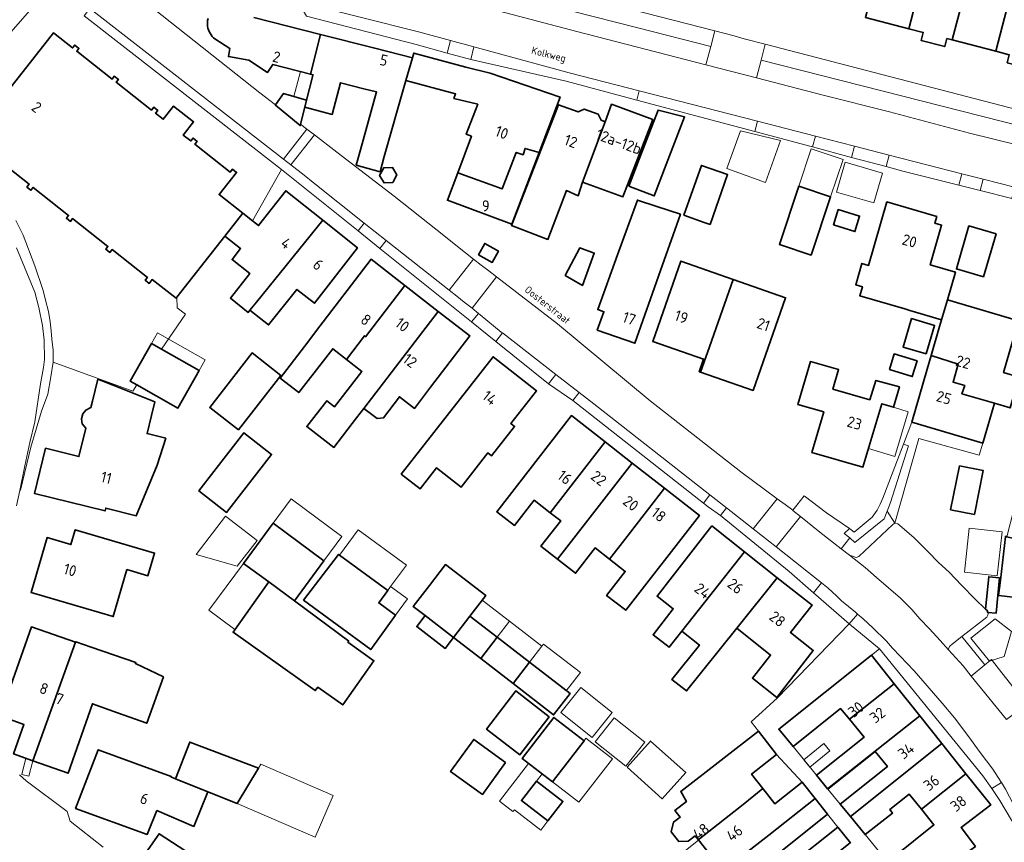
# Model space of a CAD drawing. Header units: metres. Extents: x 149984 to 156489, y 469398 to 478068.
# Tile 338 of 656: x 154195 to 154316, y 472641 to 472742. Entities that reach past the tile are written whole.
import ezdxf
from ezdxf.enums import TextEntityAlignment as Align

# ---------------------------------------------------------------- set-up
doc = ezdxf.new("R2010")
doc.units = ezdxf.units.M
doc.header["$LTSCALE"] = 0.75
for name, color, linetype, lineweight in [('B-WE-GR-GROENVOORZIENING-GV', 252, 'Continuous', 18), ('B-WE-OG-BEBOUWING-GV', 6, 'Continuous', 35), ('B-WE-OG-BEBOUWING-T18', 1, 'Continuous', 18), ('B-WE-OG-BEBOUWING_LUIFEL-GV', 6, 'Continuous', 18), ('B-WE-OG-BEBOUWING_OVERBOUWING-GV', 6, 'Continuous', 18), ('B-WE-OG-TERREIN_ERF-GV', 252, 'Continuous', 18), ('B-WE-OG-TOPOGRAFIE-T18', 7, 'Continuous', 18), ('B-WE-VH-OPENVERHARDING_BETONSTRAATSTEEN-GV', 252, 'Continuous', 18), ('B-WE-VH-OPENVERHARDING_STRAATBAKSTEEN-GV', 252, 'Continuous', 18), ('B-WE-VH-OPENVERHARDING_TEGEL-GV', 252, 'Continuous', 18)]:
    doc.layers.add(name, color=color, linetype=linetype, lineweight=lineweight)
doc.styles.add('NLCS-ISO-M500-T18', font='NLCS-ISO.ttf', dxfattribs={"height": 0.9})
doc.styles.add('NLCS-ISO-M750-T18', font='NLCS-ISO.ttf', dxfattribs={"height": 1.35})

msp = doc.modelspace()

# ---------------------------------------------------------------- linework, layer by layer
at = {"layer": 'B-WE-GR-GROENVOORZIENING-GV', "flags": 128}
msp.add_lwpolyline([(154300.908, 472680.574), (154301.287, 472681.531), (154301.7, 472682.574), (154303.901, 472689.519), (154303.277, 472689.761), (154300.77, 472683.13), (154300.426, 472682.393), (154300.07, 472681.63), (154299.45, 472680.8), (154297.24, 472678.96), (154296.646, 472679.372), (154295.986, 472678.764), (154296.694, 472678.255), (154297.299, 472677.652)], close=True, dxfattribs=at)
at = {"layer": 'B-WE-OG-BEBOUWING-GV', "flags": 128}
for points in [[(154308.27, 472757.459), (154305.686, 472758.127), (154304.595, 472753.909), (154303.413, 472749.339), (154300.663, 472750.05), (154298.613, 472742.123), (154303.947, 472740.744), (154307.179, 472753.241)], [(154318.788, 472754.094), (154317.854, 472750.481), (154314.624, 472737.984), (154316.277, 472737.556), (154316.024, 472736.578), (154318.929, 472735.827), (154319.181, 472736.805), (154319.828, 472736.638), (154321.954, 472744.557), (154322.624, 472747.054), (154319.892, 472747.788), (154320.435, 472749.814), (154322.464, 472757.38), (154319.814, 472758.065)], [(154317.854, 472750.481), (154318.788, 472754.094), (154316.208, 472754.761), (154315.274, 472751.148), (154314.09, 472746.568), (154311.338, 472747.29), (154309.26, 472739.37), (154314.624, 472737.984)], [(154307.179, 472753.241), (154303.947, 472740.744), (154305.709, 472740.288), (154305.456, 472739.31), (154308.361, 472738.559), (154308.613, 472739.537), (154309.26, 472739.37), (154311.338, 472747.29), (154308.586, 472748.012), (154309.765, 472752.572)], [(154230.743, 472735.001), (154229.976, 472731.971), (154229.762, 472731.124), (154233.154, 472730.231), (154234.17, 472734.119), (154237.035, 472733.382), (154238.587, 472732.983), (154236.615, 472725.895), (154236.091, 472724.012), (154239.018, 472723.197), (154239.542, 472725.04), (154242.197, 472734.38), (154242.99, 472737.169), (154238.371, 472738.343), (154231.718, 472740.034), (154230.458, 472735.179), (154230.768, 472735.099)], [(154256.58, 472725.281), (154256.833, 472726.043), (154258.537, 472725.534), (154261.123, 472732.359), (154252.518, 472735.283), (154249.556, 472736.01), (154243.154, 472737.746), (154242.99, 472737.169), (154242.197, 472734.38), (154248.297, 472732.744), (154248.081, 472732.185), (154251.008, 472731.465), (154249.606, 472727.782), (154250.242, 472727.543), (154248.552, 472723.057), (154254.018, 472721.087), (154255.742, 472725.559)], [(154229.762, 472731.124), (154229.976, 472731.971), (154227.168, 472732.802), (154226.192, 472731.4), (154226.16, 472731.354), (154229.217, 472728.851), (154229.259, 472729.026)], [(154266.66, 472729.323), (154266.154, 472729.507), (154265.808, 472730.25), (154264.098, 472730.873), (154263.354, 472730.527), (154260.909, 472731.417), (154255.165, 472716.577), (154259.628, 472714.889), (154261.896, 472720.885), (154263.357, 472720.232), (154263.856, 472721.898)], [(154263.856, 472721.898), (154268.845, 472720.117), (154272.511, 472729.621), (154267.441, 472731.467), (154266.66, 472729.323)], [(154269.584, 472721.413), (154272.684, 472720.224), (154274.155, 472724.061), (154276.405, 472729.926), (154273.163, 472730.766), (154271.055, 472725.25)], [(154256.833, 472726.043), (154256.58, 472725.281), (154255.742, 472725.559), (154254.018, 472721.087), (154248.552, 472723.057), (154247.281, 472719.683), (154255.214, 472716.764), (154258.537, 472725.534)], [(154276.333, 472717.847), (154278.824, 472716.973), (154279.535, 472716.723), (154281.684, 472722.848), (154278.482, 472723.971)], [(154241.09, 472722.792), (154240.531, 472723.704), (154239.462, 472723.676), (154238.951, 472722.736), (154239.51, 472721.824), (154240.579, 472721.852)], [(154223.835, 472707.183), (154231.999, 472717.228), (154227.433, 472720.862), (154224.095, 472716.576), (154223.345, 472717.164), (154222.165, 472718.091), (154219.951, 472715.271), (154221.898, 472713.754), (154220.839, 472712.394), (154223.007, 472710.703), (154220.639, 472707.673), (154222.824, 472705.921), (154223.027, 472706.175)], [(154291.965, 472712.963), (154294.343, 472720.105), (154290.434, 472721.406), (154288.056, 472714.264)], [(154273.463, 472711.081), (154275.891, 472717.96), (154273.003, 472718.914), (154270.613, 472719.703), (154268.184, 472712.991), (154265.747, 472706.257), (154266.501, 472705.991), (154265.691, 472703.753), (154270.304, 472702.13)], [(154308.675, 472707.458), (154309.672, 472710.874), (154306.574, 472711.778), (154307.97, 472716.63), (154307.139, 472716.869), (154307.38, 472717.688), (154301.249, 472719.489), (154299, 472711.698), (154298.184, 472711.933), (154297.427, 472709.31), (154298.242, 472709.075), (154297.924, 472707.971), (154303.44, 472706.345), (154304.072, 472706.158), (154307.961, 472705.011)], [(154294.694, 472716.655), (154297.319, 472715.851), (154297.898, 472717.743), (154295.273, 472718.547)], [(154231.999, 472717.228), (154223.835, 472707.183), (154223.027, 472706.175), (154225.331, 472704.378), (154228.815, 472708.736), (154230.951, 472707.037), (154236.228, 472713.863)], [(154313.122, 472710.275), (154314.663, 472715.554), (154311.323, 472716.53), (154309.781, 472711.25)], [(154251.106, 472713.005), (154252.786, 472712.066), (154253.555, 472713.441), (154251.874, 472714.38)], [(154263.875, 472709.211), (154265.324, 472713.192), (154263.536, 472713.843), (154261.75, 472710.467)], [(154231.1, 472703.517), (154230.888, 472703.24), (154229.746, 472701.746), (154226.769, 472697.853), (154229.025, 472696.086), (154232.068, 472699.971), (154233.21, 472701.464), (154233.227, 472701.451), (154234.9, 472700.141), (154237.087, 472703.047), (154237.242, 472702.927), (154242.063, 472709.224), (154237.918, 472712.438)], [(154278.38, 472698.583), (154279.475, 472701.704), (154282.377, 472709.977), (154275.951, 472712.228), (154272.497, 472702.363), (154278.751, 472700.182), (154278.22, 472698.639)], [(154279.475, 472701.704), (154278.38, 472698.583), (154284.815, 472696.341), (154288.803, 472707.727), (154282.377, 472709.977)], [(154242.063, 472709.224), (154237.242, 472702.927), (154237.087, 472703.047), (154234.9, 472700.141), (154236.797, 472698.655), (154233.419, 472694.34), (154232.488, 472695.07), (154230.009, 472691.905), (154233.344, 472689.337), (154236.13, 472692.969), (154237.026, 472694.135), (154246.164, 472706.044)], [(154307.961, 472705.011), (154307.727, 472704.209), (154306.686, 472700.644), (154309.995, 472699.583), (154309.388, 472697.373), (154310.811, 472696.942), (154310.457, 472695.926), (154314.468, 472694.758), (154316.386, 472694.193), (154317.494, 472697.985), (154315.572, 472698.539), (154317.422, 472704.876), (154308.675, 472707.458)], [(154246.164, 472706.044), (154237.026, 472694.135), (154238.663, 472692.882), (154239.434, 472692.984), (154241.404, 472695.557), (154243.254, 472694.141), (154245.23, 472696.722), (154250.056, 472703.026)], [(154306.078, 472700.813), (154307.114, 472704.324), (154304.289, 472705.158), (154303.252, 472701.647)], [(154209.168, 472697.008), (154214.193, 472694.172), (154216.796, 472698.785), (154212.166, 472701.398), (154210.951, 472702.084), (154208.347, 472697.472)], [(154221.656, 472691.505), (154226.841, 472698.19), (154223.298, 472700.939), (154218.113, 472694.253)], [(154241.591, 472686.074), (154243.922, 472684.245), (154245.954, 472686.836), (154248.968, 472684.472), (154252.258, 472688.665), (154252.706, 472688.313), (154255.533, 472691.917), (154255.084, 472692.269), (154258.232, 472696.281), (154252.889, 472700.474)], [(154294.623, 472696.49), (154295.316, 472698.895), (154291.853, 472699.891), (154290.333, 472694.611), (154293.505, 472693.701), (154292.055, 472688.707), (154298.309, 472686.932), (154300.645, 472694.698), (154302.071, 472694.269), (154302.789, 472696.767), (154299.899, 472697.571), (154299.144, 472695.189)], [(154301.573, 472698.9), (154304.373, 472698.048), (154304.955, 472699.961), (154302.155, 472700.813)], [(154304.296, 472692.455), (154313.042, 472689.873), (154314.468, 472694.758), (154310.457, 472695.926), (154310.811, 472696.942), (154309.388, 472697.373), (154309.995, 472699.583), (154306.686, 472700.644), (154306.187, 472698.934)], [(154203.721, 472695.041), (154203.52, 472694.226), (154202.88, 472693.932), (154202.505, 472693.458), (154202.354, 472692.846), (154202.46, 472692.233), (154202.894, 472691.693), (154202.038, 472688.227), (154197.951, 472689.237), (154196.581, 472683.695), (154205.25, 472681.553), (154205.333, 472681.892), (154209.078, 472680.953), (154211.634, 472687.16), (154212.707, 472690.475), (154210.407, 472691.042), (154210.953, 472693.255), (154211.366, 472694.927), (154206.244, 472696.973), (154204.381, 472697.717)], [(154259.917, 472681.329), (154266.664, 472690.017), (154262.525, 472693.249), (154253.347, 472681.453), (154255.523, 472679.76), (154257.94, 472682.867)], [(154216.752, 472684.006), (154220.16, 472681.355), (154225.708, 472688.488), (154222.3, 472691.139)], [(154266.664, 472690.017), (154259.917, 472681.329), (154261.197, 472680.333), (154258.767, 472677.21), (154260.821, 472675.613), (154269.991, 472687.42)], [(154273.958, 472684.322), (154269.991, 472687.42), (154260.821, 472675.613), (154263.025, 472673.898), (154265.447, 472677.01), (154267.21, 472675.632), (154269.077, 472678.037)], [(154310.153, 472687.093), (154309.064, 472681.701), (154311.988, 472681.11), (154313.076, 472686.502)], [(154273.958, 472684.322), (154269.077, 472678.037), (154267.21, 472675.632), (154269.131, 472674.13), (154266.838, 472671.184), (154269.191, 472669.357), (154278.226, 472680.99)], [(154207.942, 472674.347), (154210.514, 472673.592), (154211.329, 472676.373), (154201.592, 472679.228), (154201.059, 472677.41), (154198.14, 472678.266), (154196.168, 472671.539), (154206.251, 472668.582)], [(154228.493, 472670.499), (154232.129, 472675.418), (154225.892, 472680.028), (154222.256, 472675.11), (154225.346, 472672.826)], [(154279.772, 472679.722), (154274.888, 472673.448), (154273.04, 472671.074), (154275.02, 472669.532), (154272.539, 472666.344), (154274.508, 472664.811), (154276.077, 472666.795), (154278.848, 472670.301), (154283.779, 472676.539)], [(154315.819, 472678.379), (154315.19, 472673.066), (154314.967, 472671.18), (154318.918, 472670.71), (154319.319, 472674.327), (154319.591, 472677.45), (154319.595, 472677.499), (154315.989, 472678.386), (154315.825, 472678.429)], [(154229.599, 472670.586), (154237.87, 472664.532), (154240.932, 472668.735), (154238.847, 472670.254), (154239.96, 472671.782), (154234.04, 472676.122), (154233.921, 472676.213)], [(154287.795, 472673.348), (154283.779, 472676.539), (154278.848, 472670.301), (154276.077, 472666.795), (154278.238, 472665.077), (154274.855, 472660.867), (154276.628, 472659.449), (154282.814, 472667.149)], [(154245.075, 472672.388), (154243.092, 472669.817), (154244.546, 472668.695), (154248.03, 472666.007), (154250.04, 472668.613), (154252, 472671.152), (154247.061, 472674.962)], [(154282.814, 472667.149), (154286.975, 472663.842), (154284.741, 472661.032), (154287.736, 472658.645), (154292.214, 472664.41), (154289.411, 472666.637), (154292.057, 472669.962), (154287.795, 472673.348)], [(154313.376, 472669.487), (154313.55, 472669.32), (154313.628, 472669.087), (154314.649, 472668.986), (154315.078, 472673.332), (154313.768, 472673.461)], [(154225.346, 472672.826), (154220.966, 472666.647), (154231.068, 472659.487), (154231.363, 472659.904), (154234.431, 472657.729), (154238.272, 472663.149), (154235.328, 472665.236), (154235.07, 472665.419), (154235.175, 472665.56), (154228.493, 472670.499)], [(154244.546, 472668.695), (154243.514, 472667.358), (154247.007, 472664.663), (154248.038, 472666.001), (154248.03, 472666.007)], [(154248.03, 472666.007), (154248.038, 472666.001), (154251.372, 472663.429), (154253.382, 472666.035), (154250.04, 472668.613)], [(154201.634, 472665.449), (154196.205, 472667.304), (154192.312, 472656.377), (154195.296, 472655.316), (154194.014, 472651.717), (154196.362, 472650.88), (154196.371, 472650.877)], [(154251.372, 472663.429), (154255.357, 472660.354), (154257.367, 472662.96), (154253.382, 472666.035)], [(154201.634, 472665.449), (154196.371, 472650.877), (154200.701, 472649.333), (154203.695, 472657.873), (154206.797, 472656.775), (154210.368, 472655.487), (154212.415, 472661.162), (154208.973, 472662.805), (154209.027, 472662.955), (154203.541, 472664.839), (154201.648, 472665.489)], [(154302.156, 472660.318), (154299.358, 472663.824), (154287.973, 472654.747), (154289.723, 472652.624), (154295.569, 472657.289), (154296.651, 472655.967)], [(154255.357, 472660.354), (154260.334, 472656.514), (154262.345, 472659.119), (154257.367, 472662.96)], [(154292.605, 472649.102), (154293.964, 472647.44), (154305.29, 472656.389), (154302.156, 472660.318), (154296.651, 472655.967), (154298.452, 472653.767)], [(154259.79, 472656.287), (154255.701, 472659.442), (154252.1, 472654.774), (154256.189, 472651.619)], [(154260.179, 472648.293), (154264.073, 472653.339), (154260.361, 472656.203), (154256.467, 472651.157)], [(154294.011, 472647.383), (154299.818, 472652.017), (154301.312, 472650.19), (154295.505, 472645.556), (154296.766, 472644.015), (154308.011, 472652.98), (154305.29, 472656.389), (154293.964, 472647.44)], [(154278.075, 472641.19), (154278.226, 472641.31), (154283.622, 472645.503), (154286.018, 472647.456), (154284.627, 472649.21), (154287.707, 472651.654), (154285.468, 472654.523), (154275.94, 472647.101), (154276.643, 472645.891), (154275.232, 472644.773), (154275.87, 472643.969), (154275.054, 472643.325), (154274.781, 472642.148), (154275.708, 472640.945), (154276.869, 472640.997), (154277.71, 472641.65)], [(154213.911, 472648.651), (154217.882, 472647.058), (154221.468, 472645.619), (154224.079, 472649.95), (154215.641, 472653.176)], [(154254.429, 472650.653), (154250.515, 472653.488), (154247.677, 472649.568), (154251.591, 472646.734)], [(154269.349, 472650.08), (154273.673, 472646.206), (154276.559, 472649.426), (154272.235, 472653.3)], [(154310.963, 472649.28), (154308.011, 472652.98), (154296.766, 472644.015), (154298.569, 472641.811), (154301.944, 472644.456), (154301.614, 472644.877), (154303.99, 472646.774), (154305.487, 472644.915)], [(154201.639, 472645.025), (154210.428, 472641.837), (154211.627, 472644.761), (154216.153, 472642.806), (154217.882, 472647.058), (154213.911, 472648.651), (154213.331, 472648.884), (154213.355, 472648.949), (154204.417, 472652.223)], [(154310.125, 472638.913), (154312.131, 472640.362), (154310.358, 472642.664), (154314.002, 472645.471), (154310.963, 472649.28), (154305.487, 472644.915), (154307.032, 472642.996), (154302.242, 472639.154), (154305.196, 472635.354)], [(154258.227, 472648.379), (154256.378, 472645.983), (154259.616, 472643.484), (154261.465, 472645.881)], [(154281.238, 472637.434), (154286.764, 472641.728), (154292.435, 472646.229), (154290.832, 472648.237), (154287.508, 472645.6), (154286.018, 472647.456), (154283.622, 472645.503), (154278.226, 472641.31), (154278.075, 472641.19), (154281.126, 472637.345)], [(154286.764, 472641.728), (154281.238, 472637.434), (154281.126, 472637.345), (154283.963, 472633.769), (154289.44, 472638.12), (154288.173, 472639.708), (154293.97, 472644.307), (154292.435, 472646.229)], [(154208.547, 472637.124), (154213.26, 472633.916), (154216.673, 472638.802), (154211.894, 472641.916)], [(154292.405, 472634.345), (154290.937, 472636.182), (154296.738, 472640.785), (154296.765, 472640.806), (154295.236, 472642.72), (154289.44, 472638.12), (154283.963, 472633.769), (154281.867, 472632.104), (154284.72, 472628.513), (154286.814, 472630.176)]]:
    msp.add_lwpolyline(points, close=True, dxfattribs=at)
for points in [[(154217.893, 472741.981), (154217.846, 472741.754), (154217.821, 472741.523), (154217.818, 472741.291), (154217.839, 472741.06), (154217.881, 472740.832), (154217.945, 472740.609), (154218.031, 472740.394), (154218.137, 472740.187), (154218.262, 472739.992), (154218.406, 472739.81), (154218.567, 472739.643), (154218.743, 472739.492), (154220.568, 472738.319), (154220.395, 472737.334), (154222.91, 472736.891), (154225.216, 472735.392), (154225.848, 472736.365), (154230.458, 472735.179), (154231.718, 472740.034), (154223.538, 472742.113)], [(154191.577, 472725.067), (154195.922, 472721.649), (154195.65, 472721.303), (154196.146, 472720.913), (154196.417, 472721.259), (154200.77, 472717.833), (154200.499, 472717.488), (154201.002, 472717.092), (154201.273, 472717.437), (154205.603, 472714.03), (154205.332, 472713.684), (154205.835, 472713.288), (154206.106, 472713.634), (154210.452, 472710.214), (154210.18, 472709.868), (154210.683, 472709.472), (154211.054, 472709.945), (154213.969, 472707.65), (154214.081, 472707.792), (154219.951, 472715.271), (154222.165, 472718.091), (154219.256, 472720.377), (154221.397, 472723.107), (154220.902, 472723.496), (154220.632, 472723.151), (154216.286, 472726.569), (154216.557, 472726.915), (154216.054, 472727.311), (154215.783, 472726.965), (154214.855, 472727.695), (154216.128, 472729.314), (154213.663, 472731.241), (154212.396, 472729.63), (154211.453, 472730.372), (154211.724, 472730.718), (154211.221, 472731.114), (154210.95, 472730.768), (154206.62, 472734.175), (154206.891, 472734.521), (154206.387, 472734.917), (154206.116, 472734.571), (154201.779, 472737.983), (154202.05, 472738.329), (154201.531, 472738.738), (154201.259, 472738.392), (154198.925, 472740.228), (154188.748, 472727.294)]]:
    msp.add_lwpolyline(points, dxfattribs=at)
at = {"layer": 'B-WE-OG-BEBOUWING_LUIFEL-GV', "flags": 128}
for points in [[(154229.236, 472735.493), (154228.446, 472732.424), (154229.976, 472731.971), (154230.768, 472735.099), (154230.458, 472735.179)], [(154290.434, 472721.406), (154294.343, 472720.105), (154295.875, 472724.707), (154291.966, 472726.009)], [(154295.06, 472720.693), (154299.632, 472719.359), (154300.703, 472723.027), (154296.131, 472724.362)], [(154210.951, 472702.084), (154216.796, 472698.785), (154217.537, 472700.096), (154211.691, 472703.396)], [(154298.994, 472689.209), (154302.214, 472688.24), (154303.865, 472693.729), (154302.071, 472694.269), (154300.645, 472694.698)], [(154225.892, 472680.028), (154232.129, 472675.418), (154234.337, 472678.404), (154228.1, 472683.015)], [(154234.04, 472676.122), (154239.96, 472671.782), (154240.309, 472672.258), (154242.246, 472674.9), (154236.326, 472679.24)], [(154221.205, 472666.984), (154225.346, 472672.826), (154222.256, 472675.11), (154218, 472669.353)], [(154240.932, 472668.735), (154242.393, 472670.74), (154240.309, 472672.258), (154239.96, 472671.782), (154238.847, 472670.254)], [(154253.382, 472666.035), (154254.905, 472668.009), (154251.563, 472670.587), (154250.04, 472668.613)], [(154254.905, 472668.009), (154253.382, 472666.035), (154257.367, 472662.96), (154258.89, 472664.934)], [(154257.367, 472662.96), (154261.889, 472659.471), (154263.624, 472661.719), (154259.102, 472665.208), (154258.89, 472664.934)], [(154260.179, 472648.293), (154263.437, 472645.779), (154267.555, 472651.117), (154264.298, 472653.63), (154264.073, 472653.339)], [(154195.018, 472649.208), (154195.882, 472648.985), (154196.371, 472650.877), (154195.528, 472651.177)], [(154224.079, 472649.95), (154221.468, 472645.619), (154231.032, 472641.488), (154233.251, 472646.625), (154224.384, 472650.456)], [(154256.378, 472645.983), (154258.227, 472648.379), (154258.914, 472649.269), (154257.25, 472650.553), (154253.672, 472645.915), (154255.336, 472644.631), (154255.513, 472644.861), (154258.751, 472642.363), (154259.616, 472643.484)], [(154278.125, 472641.127), (154275.288, 472638.875), (154278.238, 472635.157), (154281.076, 472637.408)]]:
    msp.add_lwpolyline(points, close=True, dxfattribs=at)
at = {"layer": 'B-WE-OG-BEBOUWING_OVERBOUWING-GV', "flags": 128}
for points in [[(154283.296, 472728.203), (154281.616, 472723.573), (154286.331, 472721.862), (154288.199, 472727.012)], [(154220.051, 472680.9), (154216.424, 472676.18), (154221.489, 472674.769), (154223.917, 472677.928)], [(154314.54, 472668.289), (154311.571, 472665.909), (154313.831, 472663.089), (154315.656, 472663.658), (154316.55, 472666.757)], [(154261.198, 472656.798), (154265.05, 472653.721), (154267.516, 472656.808), (154263.664, 472659.885)], [(154269.18, 472650.231), (154271.525, 472653.173), (154267.776, 472656.161), (154265.431, 472653.219)], [(154291.061, 472650.988), (154291.786, 472650.103), (154294.236, 472652.109), (154293.512, 472652.994)]]:
    msp.add_lwpolyline(points, close=True, dxfattribs=at)
at = {"layer": 'B-WE-OG-TERREIN_ERF-GV', "flags": 128}
for points in [[(154248.162, 472748.729), (154280.106, 472740.492), (154282.48, 472739.88), (154283.74, 472739.51), (154286.292, 472738.845), (154318.256, 472730.523), (154320.84, 472729.85), (154327.577, 472756.289)], [(154321.954, 472744.557), (154319.828, 472736.638), (154319.181, 472736.805), (154318.929, 472735.827), (154316.024, 472736.578), (154316.277, 472737.556), (154314.624, 472737.984), (154309.26, 472739.37), (154308.613, 472739.537), (154308.361, 472738.559), (154305.456, 472739.31), (154305.709, 472740.288), (154303.947, 472740.744), (154298.613, 472742.123)], [(154196.287, 472743.314), (154186.05, 472731.69)], [(154188.748, 472727.294), (154198.925, 472740.228), (154201.259, 472738.392), (154201.531, 472738.738), (154202.05, 472738.329), (154201.779, 472737.983), (154206.116, 472734.571), (154206.387, 472734.917), (154206.891, 472734.521), (154206.62, 472734.175), (154210.95, 472730.768), (154211.221, 472731.114), (154211.724, 472730.718), (154211.453, 472730.372), (154212.396, 472729.63), (154213.663, 472731.241), (154216.128, 472729.314), (154214.855, 472727.695), (154215.783, 472726.965), (154216.054, 472727.311), (154216.557, 472726.915), (154216.286, 472726.569), (154220.632, 472723.151), (154220.902, 472723.496), (154221.397, 472723.107), (154219.256, 472720.377), (154222.165, 472718.091), (154223.345, 472717.164), (154226.923, 472723.461), (154202.669, 472742.344)], [(154211.3, 472743.153), (154224.274, 472732.884), (154226.192, 472731.4), (154227.168, 472732.802), (154229.976, 472731.971), (154230.743, 472735.001), (154230.768, 472735.099), (154230.458, 472735.179), (154225.848, 472736.365), (154225.216, 472735.392), (154222.91, 472736.891), (154220.395, 472737.334), (154220.568, 472738.319), (154218.743, 472739.492), (154218.567, 472739.643), (154218.406, 472739.81), (154218.262, 472739.992), (154218.137, 472740.187), (154218.031, 472740.394), (154217.945, 472740.609), (154217.881, 472740.832), (154217.839, 472741.06), (154217.818, 472741.291), (154217.821, 472741.523), (154217.846, 472741.754), (154217.893, 472741.981)], [(154223.538, 472742.113), (154231.718, 472740.034), (154238.371, 472738.343), (154242.99, 472737.169), (154243.154, 472737.746), (154249.556, 472736.01), (154252.518, 472735.283), (154261.123, 472732.359), (154258.537, 472725.534), (154255.214, 472716.764), (154247.281, 472719.683), (154248.552, 472723.057), (154250.242, 472727.543), (154249.606, 472727.782), (154251.008, 472731.465), (154248.081, 472732.185), (154248.297, 472732.744), (154242.197, 472734.38), (154239.542, 472725.04), (154239.018, 472723.197), (154236.091, 472724.012), (154236.615, 472725.895), (154238.587, 472732.983), (154237.035, 472733.382), (154234.17, 472734.119), (154233.154, 472730.231), (154229.762, 472731.124), (154229.259, 472729.026), (154230.042, 472728.42), (154230.952, 472727.715), (154233.72, 472725.573), (154240.77, 472720.21), (154245.857, 472716.132), (154249.49, 472713.22), (154250.489, 472712.452), (154251.441, 472711.721), (154252.366, 472711.009), (154253.318, 472710.278), (154260.823, 472704.509), (154272.2, 472695.05), (154283.31, 472686.35), (154287.777, 472683.041), (154288.742, 472682.327), (154289.687, 472681.627), (154290.181, 472682.26), (154291.082, 472683.414), (154293.82, 472681.33), (154296.646, 472679.372), (154297.24, 472678.96), (154299.45, 472680.8), (154300.07, 472681.63), (154300.426, 472682.393), (154300.77, 472683.13), (154303.277, 472689.761), (154304.296, 472692.455), (154306.187, 472698.934), (154306.686, 472700.644), (154307.727, 472704.209), (154307.961, 472705.011), (154304.072, 472706.158), (154303.44, 472706.345), (154297.924, 472707.971), (154298.242, 472709.075), (154297.427, 472709.31), (154298.184, 472711.933), (154299, 472711.698), (154301.249, 472719.489), (154307.38, 472717.688), (154307.139, 472716.869), (154307.97, 472716.63), (154306.574, 472711.778), (154309.672, 472710.874), (154308.675, 472707.458), (154317.422, 472704.876), (154315.572, 472698.539), (154317.494, 472697.985)], [(154316.601, 472719.914), (154312.721, 472720.886), (154310.083, 472721.547), (154303.219, 472723.267), (154301.167, 472723.815), (154300.386, 472724.023), (154296.89, 472724.957), (154292.114, 472726.233), (154291.985, 472726.267), (154291.968, 472726.272), (154285.027, 472728.125), (154270.533, 472731.995), (154261.861, 472734.311), (154250.173, 472736.984), (154247.275, 472737.762), (154243.453, 472738.802), (154229.977, 472742.3)], [(154194.3, 472717.22), (154195.19, 472715.39), (154196.63, 472711.64), (154197.65, 472708.6), (154197.93, 472707.44), (154198.31, 472706.03), (154198.52, 472704.78), (154198.65, 472703.66), (154198.73, 472702.64), (154198.88, 472701.29), (154198.869, 472699.815), (154208.65, 472696.25), (154209.168, 472697.008), (154208.347, 472697.472), (154210.951, 472702.084), (154212.166, 472701.398), (154215.11, 472705.71), (154214.12, 472706.49), (154214.081, 472707.792), (154213.969, 472707.65), (154211.054, 472709.945), (154210.683, 472709.472), (154210.18, 472709.868), (154210.452, 472710.214), (154206.106, 472713.634), (154205.835, 472713.288), (154205.332, 472713.684), (154205.603, 472714.03), (154201.273, 472717.437), (154201.002, 472717.092), (154200.499, 472717.488), (154200.77, 472717.833), (154196.417, 472721.259), (154196.146, 472720.913), (154195.65, 472721.303), (154195.922, 472721.649), (154191.577, 472725.067)], [(154281.126, 472637.345), (154278.075, 472641.19), (154277.71, 472641.65), (154276.869, 472640.997), (154275.708, 472640.945), (154274.781, 472642.148), (154275.054, 472643.325), (154275.87, 472643.969), (154275.232, 472644.773), (154276.643, 472645.891), (154275.94, 472647.101), (154285.468, 472654.523), (154284.578, 472655.663), (154287.819, 472658.599), (154296.62, 472667.67), (154292.248, 472671.496), (154289.25, 472674.12), (154280.83, 472680.98), (154279.29, 472682.06), (154278.726, 472682.504), (154262.69, 472695.12), (154259.71, 472697.17), (154253.238, 472702.36), (154250.262, 472704.746), (154238.991, 472713.784), (154236.324, 472715.922), (154226.923, 472723.461), (154223.345, 472717.164), (154224.095, 472716.576), (154227.433, 472720.862), (154231.999, 472717.228), (154236.228, 472713.863), (154230.951, 472707.037), (154228.815, 472708.736), (154225.331, 472704.378), (154223.027, 472706.175), (154222.824, 472705.921), (154220.639, 472707.673), (154223.007, 472710.703), (154220.839, 472712.394), (154221.898, 472713.754), (154219.951, 472715.271), (154214.081, 472707.792), (154214.12, 472706.49), (154215.11, 472705.71), (154212.166, 472701.398), (154216.796, 472698.785), (154214.193, 472694.172), (154209.168, 472697.008), (154208.65, 472696.25), (154198.869, 472699.815), (154198.61, 472698.02), (154198.21, 472695.89), (154197.43, 472693.78), (154196.12, 472689.39), (154194.849, 472684.112), (154194.778, 472684.068), (154194.386, 472682.187)], [(154316.386, 472694.193), (154314.468, 472694.758), (154313.042, 472689.873), (154312.6, 472688.376), (154305.168, 472690.449), (154302.24, 472680.04), (154302.6, 472679.96), (154304.554, 472678.265), (154306.26, 472676.56), (154307.58, 472675.21), (154308.9, 472674.03), (154310.43, 472672.42), (154312.08, 472670.73), (154313.376, 472669.487), (154313.768, 472673.461), (154315.078, 472673.332), (154314.649, 472668.986), (154313.628, 472669.087), (154313.67, 472668.96), (154313.64, 472668.74), (154313.52, 472668.52), (154310.458, 472666.112), (154313.28, 472662.64), (154314.09, 472663.3), (154314.9, 472662.24), (154316.42, 472660.32)], [(154319.2, 472638.845), (154317.563, 472641.794), (154317.177, 472642.363), (154316.563, 472643.568), (154315.132, 472646), (154314.12, 472647.473), (154313.05, 472649.03), (154300.346, 472664.61), (154299.358, 472663.824), (154302.156, 472660.318), (154305.29, 472656.389), (154308.011, 472652.98), (154310.963, 472649.28), (154314.002, 472645.471), (154310.358, 472642.664), (154312.131, 472640.362)], [(154194.74, 472649.16), (154195.58, 472648.4), (154200.609, 472644.63), (154200.952, 472643.46), (154205.033, 472640.265)], [(154302.242, 472639.154), (154307.032, 472642.996), (154305.487, 472644.915), (154303.99, 472646.774), (154301.614, 472644.877), (154301.944, 472644.456), (154298.569, 472641.811), (154300.204, 472639.813)]]:
    msp.add_lwpolyline(points, dxfattribs=at)
for points in [[(154263.856, 472721.898), (154263.357, 472720.232), (154261.896, 472720.885), (154259.628, 472714.889), (154255.165, 472716.577), (154260.909, 472731.417), (154263.354, 472730.527), (154264.098, 472730.873), (154265.808, 472730.25), (154266.154, 472729.507), (154266.66, 472729.323), (154267.441, 472731.467), (154272.511, 472729.621), (154268.845, 472720.117)], [(154269.584, 472721.413), (154271.055, 472725.25), (154273.163, 472730.766), (154276.405, 472729.926), (154274.155, 472724.061), (154272.684, 472720.224)], [(154276.333, 472717.847), (154278.482, 472723.971), (154281.684, 472722.848), (154279.535, 472716.723), (154278.824, 472716.973)], [(154241.09, 472722.792), (154240.579, 472721.852), (154239.51, 472721.824), (154238.951, 472722.736), (154239.462, 472723.676), (154240.531, 472723.704)], [(154291.965, 472712.963), (154288.056, 472714.264), (154290.434, 472721.406), (154294.343, 472720.105)], [(154273.463, 472711.081), (154270.304, 472702.13), (154265.691, 472703.753), (154266.501, 472705.991), (154265.747, 472706.257), (154268.184, 472712.991), (154270.613, 472719.703), (154273.003, 472718.914), (154275.891, 472717.96)], [(154294.694, 472716.655), (154295.273, 472718.547), (154297.898, 472717.743), (154297.319, 472715.851)], [(154313.122, 472710.275), (154309.781, 472711.25), (154311.323, 472716.53), (154314.663, 472715.554)], [(154251.106, 472713.005), (154251.874, 472714.38), (154253.555, 472713.441), (154252.786, 472712.066)], [(154263.875, 472709.211), (154261.75, 472710.467), (154263.536, 472713.843), (154265.324, 472713.192)], [(154230.888, 472703.24), (154231.1, 472703.517), (154237.918, 472712.438), (154242.063, 472709.224), (154246.164, 472706.044), (154250.056, 472703.026), (154245.23, 472696.722), (154243.254, 472694.141), (154241.404, 472695.557), (154239.434, 472692.984), (154238.663, 472692.882), (154237.026, 472694.135), (154236.13, 472692.969), (154233.344, 472689.337), (154230.009, 472691.905), (154232.488, 472695.07), (154233.419, 472694.34), (154236.797, 472698.655), (154234.9, 472700.141), (154233.227, 472701.451), (154233.21, 472701.464), (154232.068, 472699.971), (154229.025, 472696.086), (154226.769, 472697.853), (154229.746, 472701.746)], [(154278.38, 472698.583), (154278.22, 472698.639), (154278.751, 472700.182), (154272.497, 472702.363), (154275.951, 472712.228), (154282.377, 472709.977), (154288.803, 472707.727), (154284.815, 472696.341)], [(154306.078, 472700.813), (154303.252, 472701.647), (154304.289, 472705.158), (154307.114, 472704.324)], [(154221.656, 472691.505), (154218.113, 472694.253), (154223.298, 472700.939), (154226.841, 472698.19)], [(154241.591, 472686.074), (154252.889, 472700.474), (154258.232, 472696.281), (154255.084, 472692.269), (154255.533, 472691.917), (154252.706, 472688.313), (154252.258, 472688.665), (154248.968, 472684.472), (154245.954, 472686.836), (154243.922, 472684.245)], [(154294.623, 472696.49), (154299.144, 472695.189), (154299.899, 472697.571), (154302.789, 472696.767), (154302.071, 472694.269), (154300.645, 472694.698), (154298.309, 472686.932), (154292.055, 472688.707), (154293.505, 472693.701), (154290.333, 472694.611), (154291.853, 472699.891), (154295.316, 472698.895)], [(154301.573, 472698.9), (154302.155, 472700.813), (154304.955, 472699.961), (154304.373, 472698.048)], [(154197.951, 472689.237), (154202.038, 472688.227), (154202.894, 472691.693), (154202.46, 472692.233), (154202.354, 472692.846), (154202.505, 472693.458), (154202.88, 472693.932), (154203.52, 472694.226), (154203.721, 472695.041), (154204.381, 472697.717), (154206.244, 472696.973), (154211.366, 472694.927), (154210.953, 472693.255), (154210.407, 472691.042), (154212.707, 472690.475), (154211.634, 472687.16), (154209.078, 472680.953), (154205.333, 472681.892), (154205.25, 472681.553), (154196.581, 472683.695)], [(154266.664, 472690.017), (154269.991, 472687.42), (154273.958, 472684.322), (154278.226, 472680.99), (154269.191, 472669.357), (154266.838, 472671.184), (154269.131, 472674.13), (154267.21, 472675.632), (154265.447, 472677.01), (154263.025, 472673.898), (154260.821, 472675.613), (154258.767, 472677.21), (154261.197, 472680.333), (154259.917, 472681.329), (154257.94, 472682.867), (154255.523, 472679.76), (154253.347, 472681.453), (154262.525, 472693.249)], [(154216.752, 472684.006), (154222.3, 472691.139), (154225.708, 472688.488), (154220.16, 472681.355)], [(154310.153, 472687.093), (154313.076, 472686.502), (154311.988, 472681.11), (154309.064, 472681.701)], [(154315.819, 472678.379), (154315.825, 472678.429), (154315.989, 472678.386), (154316.82, 472681.742), (154325.161, 472679.717), (154325.294, 472680.256), (154331.62, 472678.72), (154330.66, 472674.777), (154319.595, 472677.499), (154319.591, 472677.45), (154326.586, 472675.631), (154325.821, 472672.667), (154319.319, 472674.327), (154318.918, 472670.71), (154314.967, 472671.18), (154315.19, 472673.066)], [(154201.059, 472677.41), (154201.592, 472679.228), (154211.329, 472676.373), (154210.514, 472673.592), (154207.942, 472674.347), (154206.251, 472668.582), (154196.168, 472671.539), (154198.14, 472678.266)], [(154235.328, 472665.236), (154238.272, 472663.149), (154234.431, 472657.729), (154231.363, 472659.904), (154231.068, 472659.487), (154220.966, 472666.647), (154225.346, 472672.826), (154222.256, 472675.11), (154225.892, 472680.028), (154232.129, 472675.418), (154228.493, 472670.499), (154235.175, 472665.56), (154235.07, 472665.419)], [(154287.795, 472673.348), (154292.057, 472669.962), (154289.411, 472666.637), (154292.214, 472664.41), (154287.736, 472658.645), (154284.741, 472661.032), (154286.975, 472663.842), (154282.814, 472667.149), (154276.628, 472659.449), (154274.855, 472660.867), (154278.238, 472665.077), (154276.077, 472666.795), (154274.508, 472664.811), (154272.539, 472666.344), (154275.02, 472669.532), (154273.04, 472671.074), (154274.888, 472673.448), (154279.772, 472679.722), (154283.779, 472676.539)], [(154311.369, 472679.435), (154315.388, 472678.983), (154314.782, 472673.588), (154310.763, 472674.039)], [(154234.04, 472676.122), (154239.96, 472671.782), (154238.847, 472670.254), (154240.932, 472668.735), (154237.87, 472664.532), (154229.599, 472670.586), (154233.921, 472676.213)], [(154248.038, 472666.001), (154247.007, 472664.663), (154243.514, 472667.358), (154244.546, 472668.695), (154243.092, 472669.817), (154245.075, 472672.388), (154247.061, 472674.962), (154252, 472671.152), (154250.04, 472668.613), (154253.382, 472666.035), (154257.367, 472662.96), (154262.345, 472659.119), (154260.334, 472656.514), (154255.357, 472660.354), (154251.372, 472663.429)], [(154196.205, 472667.304), (154201.634, 472665.449), (154201.648, 472665.489), (154203.541, 472664.839), (154209.027, 472662.955), (154208.973, 472662.805), (154212.415, 472661.162), (154210.368, 472655.487), (154206.797, 472656.775), (154203.695, 472657.873), (154200.701, 472649.333), (154196.371, 472650.877), (154196.362, 472650.88), (154194.014, 472651.717), (154195.296, 472655.316), (154192.312, 472656.377)], [(154259.79, 472656.287), (154256.189, 472651.619), (154252.1, 472654.774), (154255.701, 472659.442)], [(154260.179, 472648.293), (154256.467, 472651.157), (154260.361, 472656.203), (154264.073, 472653.339)], [(154296.651, 472655.967), (154295.569, 472657.289), (154289.723, 472652.624), (154292.605, 472649.102), (154298.452, 472653.767)], [(154210.428, 472641.837), (154201.639, 472645.025), (154204.417, 472652.223), (154213.355, 472648.949), (154213.331, 472648.884), (154213.911, 472648.651), (154215.641, 472653.176), (154224.079, 472649.95), (154221.468, 472645.619), (154217.882, 472647.058), (154216.153, 472642.806), (154211.627, 472644.761)], [(154254.429, 472650.653), (154251.591, 472646.734), (154247.677, 472649.568), (154250.515, 472653.488)], [(154269.349, 472650.08), (154272.235, 472653.3), (154276.559, 472649.426), (154273.673, 472646.206)], [(154286.018, 472647.456), (154287.508, 472645.6), (154290.832, 472648.237), (154287.707, 472651.654), (154284.627, 472649.21)], [(154295.505, 472645.556), (154301.312, 472650.19), (154299.818, 472652.017), (154294.011, 472647.383)], [(154259.616, 472643.484), (154256.378, 472645.983), (154258.227, 472648.379), (154261.465, 472645.881)], [(154293.97, 472644.307), (154288.173, 472639.708), (154289.44, 472638.12), (154295.236, 472642.72)], [(154208.547, 472637.124), (154211.894, 472641.916), (154216.673, 472638.802), (154213.26, 472633.916)]]:
    msp.add_lwpolyline(points, close=True, dxfattribs=at)
at = {"layer": 'B-WE-VH-OPENVERHARDING_BETONSTRAATSTEEN-GV', "flags": 128}
for points in [[(154247.671, 472746.793), (154247.13, 472744.66), (154263.19, 472740.42), (154279.03, 472736.305), (154279.613, 472738.57), (154270.67, 472740.87), (154262.62, 472742.89)], [(154247.275, 472737.762), (154247.654, 472739.316), (154243.891, 472740.341), (154228.901, 472744.096), (154229.977, 472742.3), (154243.453, 472738.802)], [(154279.613, 472738.57), (154279.03, 472736.305), (154285.228, 472734.705), (154285.793, 472736.903), (154286.292, 472738.845), (154283.74, 472739.51), (154282.48, 472739.88), (154280.106, 472740.492)], [(154247.654, 472739.316), (154247.275, 472737.762), (154250.173, 472736.984), (154250.549, 472738.527)], [(154270.533, 472731.995), (154270.817, 472733.137), (154262.251, 472735.339), (154250.549, 472738.527), (154250.173, 472736.984), (154261.861, 472734.311)], [(154285.793, 472736.903), (154285.228, 472734.705), (154293.43, 472732.58), (154301.58, 472730.55), (154311.39, 472727.92), (154317.217, 472726.479), (154317.846, 472728.748)], [(154285.027, 472728.125), (154285.346, 472729.403), (154270.817, 472733.137), (154270.533, 472731.995)], [(154285.346, 472729.403), (154285.027, 472728.125), (154291.968, 472726.272), (154291.985, 472726.267), (154292.114, 472726.233), (154292.471, 472727.571)], [(154230.952, 472727.715), (154230.042, 472728.42), (154227.166, 472724.734), (154228.068, 472724.031)], [(154296.89, 472724.957), (154297.259, 472726.341), (154292.471, 472727.571), (154292.114, 472726.233)], [(154301.548, 472725.238), (154297.259, 472726.341), (154296.89, 472724.957), (154300.386, 472724.023), (154301.167, 472723.815)], [(154310.083, 472721.547), (154310.459, 472722.948), (154301.548, 472725.238), (154301.167, 472723.815), (154303.219, 472723.267)], [(154312.721, 472720.886), (154313.065, 472722.278), (154310.459, 472722.948), (154310.083, 472721.547)], [(154313.065, 472722.278), (154312.721, 472720.886), (154316.601, 472719.914), (154316.94, 472721.283)], [(154238.991, 472713.784), (154239.75, 472714.73), (154237.077, 472716.865), (154236.324, 472715.922)], [(154254.04, 472703.394), (154253.89, 472703.51), (154251.3, 472705.64), (154251.094, 472705.802), (154250.262, 472704.746), (154253.238, 472702.36)], [(154259.71, 472697.17), (154262.69, 472695.12), (154263.451, 472696.102), (154260.596, 472698.314)], [(154279.29, 472682.06), (154280.83, 472680.98), (154281.566, 472681.918), (154279.523, 472683.52), (154278.726, 472682.504)], [(154289.687, 472681.627), (154289.698, 472681.618), (154290.633, 472680.866), (154293.002, 472678.96), (154295.652, 472676.909), (154296.694, 472678.255), (154295.986, 472678.764), (154296.646, 472679.372), (154293.82, 472681.33), (154291.082, 472683.414), (154290.181, 472682.26)], [(154304.554, 472678.265), (154302.6, 472679.96), (154302.24, 472680.04), (154301.98, 472679.89), (154297.82, 472675.96), (154297.47, 472675.85), (154296.66, 472676.129), (154298.6, 472674.61), (154299.99, 472673.36), (154302.92, 472670.83), (154304.3, 472669.45), (154305.3, 472668.28), (154306.47, 472667.09), (154307.79, 472665.65), (154308.83, 472664.482), (154308.83, 472664.65), (154308.96, 472664.96), (154309.26, 472665.17), (154310.458, 472666.112), (154313.52, 472668.52), (154313.64, 472668.74), (154313.67, 472668.96), (154313.628, 472669.087), (154313.55, 472669.32), (154313.376, 472669.487), (154312.08, 472670.73), (154310.43, 472672.42), (154308.9, 472674.03), (154307.58, 472675.21), (154306.26, 472676.56)], [(154293.221, 472672.71), (154292.248, 472671.496), (154296.62, 472667.67), (154297.66, 472668.876), (154297.4, 472669.1), (154295.69, 472670.51), (154295.06, 472671.12), (154294.02, 472672.07)], [(154315.949, 472655.952), (154317.453, 472657.094), (154318.389, 472657.863), (154317.11, 472659.42), (154316.42, 472660.32), (154314.9, 472662.24), (154314.09, 472663.3), (154313.28, 472662.64), (154311.607, 472661.275)], [(154319.2, 472638.845), (154320.2, 472639.425), (154320.05, 472639.683), (154318.879, 472641.784), (154317.677, 472643.945), (154316.81, 472645.497), (154315.82, 472647.39), (154315.336, 472648.2), (154314.12, 472647.473), (154315.132, 472646), (154316.563, 472643.568), (154317.177, 472642.363), (154317.563, 472641.794)]]:
    msp.add_lwpolyline(points, close=True, dxfattribs=at)
at = {"layer": 'B-WE-VH-OPENVERHARDING_STRAATBAKSTEEN-GV', "flags": 128}
for points in [[(154154.355, 472730.7), (154163.518, 472730.434), (154173.076, 472729.908), (154186.05, 472731.69), (154196.287, 472743.314), (154199.375, 472750.554), (154200.21, 472758.38), (154198.14, 472766.56), (154195.84, 472777.26), (154195.62, 472778.12), (154195.28, 472779.31), (154195.17, 472779.83), (154194.379, 472782.183), (154193.944, 472783.437), (154193.917, 472783.506), (154192.311, 472787.618), (154191.512, 472789.433), (154182.39, 472799.64)], [(154317.217, 472726.479), (154311.39, 472727.92), (154301.58, 472730.55), (154293.43, 472732.58), (154285.228, 472734.705), (154279.03, 472736.305), (154263.19, 472740.42), (154247.13, 472744.66)], [(154199.421, 472743.847), (154201.37, 472743.7), (154201.93, 472743.58), (154203.39, 472743.229), (154227.166, 472724.734), (154230.042, 472728.42), (154229.259, 472729.026), (154229.217, 472728.851), (154226.16, 472731.354), (154226.192, 472731.4), (154224.274, 472732.884), (154211.3, 472743.153), (154210.07, 472744.19)], [(154228.901, 472744.096), (154243.891, 472740.341), (154247.654, 472739.316), (154250.549, 472738.527), (154262.251, 472735.339), (154270.817, 472733.137), (154285.346, 472729.403), (154292.471, 472727.571), (154297.259, 472726.341), (154301.548, 472725.238), (154310.459, 472722.948), (154313.065, 472722.278), (154316.94, 472721.283)], [(154194.386, 472713.865), (154196.632, 472708.414), (154197.111, 472706.528), (154197.575, 472704.304), (154197.777, 472702.507), (154197.8, 472700.119), (154197.68, 472699.168), (154197.328, 472697.147), (154196.647, 472692.497), (154196.033, 472689.937), (154195.404, 472687.069), (154194.778, 472684.068), (154194.849, 472684.112), (154196.12, 472689.39), (154197.43, 472693.78), (154198.21, 472695.89), (154198.61, 472698.02), (154198.869, 472699.815), (154198.88, 472701.29), (154198.73, 472702.64), (154198.65, 472703.66), (154198.52, 472704.78), (154198.31, 472706.03), (154197.93, 472707.44), (154197.65, 472708.6), (154196.63, 472711.64), (154195.19, 472715.39), (154194.3, 472717.22)], [(154194.386, 472682.187), (154194.778, 472684.068), (154195.404, 472687.069), (154196.033, 472689.937), (154196.647, 472692.497), (154197.328, 472697.147), (154197.68, 472699.168), (154197.8, 472700.119), (154197.777, 472702.507), (154197.575, 472704.304), (154197.111, 472706.528), (154196.632, 472708.414), (154194.386, 472713.865)], [(154315.949, 472655.952), (154311.607, 472661.275), (154310.6, 472662.51), (154308.83, 472664.482), (154307.79, 472665.65), (154306.47, 472667.09), (154305.3, 472668.28), (154304.3, 472669.45), (154302.92, 472670.83), (154299.99, 472673.36), (154298.6, 472674.61), (154296.66, 472676.129), (154295.652, 472676.909), (154293.002, 472678.96), (154290.633, 472680.866), (154287.67, 472677.133), (154290.041, 472675.259), (154293.221, 472672.71), (154294.02, 472672.07), (154295.06, 472671.12), (154295.69, 472670.51), (154297.4, 472669.1), (154297.66, 472668.876), (154298.34, 472668.29), (154299.54, 472667.18), (154301.22, 472665.55), (154301.93, 472664.71), (154302.9, 472663.72), (154304.62, 472661.9), (154308.05, 472657.93), (154309.55, 472656.13), (154311.2, 472653.96), (154312.7, 472651.9), (154314.25, 472649.86), (154315.3, 472648.26), (154315.336, 472648.2), (154315.82, 472647.39)], [(154205.033, 472640.265), (154200.952, 472643.46), (154200.609, 472644.63), (154195.58, 472648.4), (154194.74, 472649.16)]]:
    msp.add_lwpolyline(points, dxfattribs=at)
for points in [[(154233.72, 472725.573), (154230.952, 472727.715), (154228.068, 472724.031), (154229.71, 472722.75), (154230.817, 472721.865), (154237.077, 472716.865), (154239.75, 472714.73), (154247.486, 472708.642), (154250.489, 472712.452), (154249.49, 472713.22), (154245.857, 472716.132), (154240.77, 472720.21)], [(154251.441, 472711.721), (154250.489, 472712.452), (154247.486, 472708.642), (154248.429, 472707.9), (154249.365, 472707.163), (154250.308, 472706.421), (154253.318, 472710.278), (154252.366, 472711.009)], [(154284.846, 472679.347), (154287.777, 472683.041), (154283.31, 472686.35), (154272.2, 472695.05), (154260.823, 472704.509), (154253.318, 472710.278), (154250.308, 472706.421), (154251.094, 472705.802), (154251.3, 472705.64), (154253.89, 472703.51), (154254.04, 472703.394), (154260.596, 472698.314), (154263.451, 472696.102), (154265.26, 472694.7), (154279.523, 472683.52), (154281.566, 472681.918)], [(154289.687, 472681.627), (154288.742, 472682.327), (154287.777, 472683.041), (154284.846, 472679.347), (154285.79, 472678.607), (154286.726, 472677.873), (154287.67, 472677.133), (154290.633, 472680.866), (154289.698, 472681.618)]]:
    msp.add_lwpolyline(points, close=True, dxfattribs=at)
at = {"layer": 'B-WE-VH-OPENVERHARDING_TEGEL-GV', "flags": 128}
for points in [[(154248.162, 472748.729), (154247.671, 472746.793), (154262.62, 472742.89), (154270.67, 472740.87), (154279.613, 472738.57), (154280.106, 472740.492)], [(154203.39, 472743.229), (154202.669, 472742.344), (154226.923, 472723.461), (154236.324, 472715.922), (154237.077, 472716.865), (154230.817, 472721.865), (154229.71, 472722.75), (154228.068, 472724.031), (154227.166, 472724.734)], [(154286.292, 472738.845), (154285.793, 472736.903), (154317.846, 472728.748), (154318.256, 472730.523)], [(154248.429, 472707.9), (154247.486, 472708.642), (154239.75, 472714.73), (154238.991, 472713.784), (154250.262, 472704.746), (154251.094, 472705.802), (154250.308, 472706.421), (154249.365, 472707.163)], [(154253.238, 472702.36), (154259.71, 472697.17), (154260.596, 472698.314), (154254.04, 472703.394)], [(154278.726, 472682.504), (154279.523, 472683.52), (154265.26, 472694.7), (154263.451, 472696.102), (154262.69, 472695.12)], [(154313.042, 472689.873), (154304.296, 472692.455), (154303.277, 472689.761), (154303.901, 472689.519), (154301.7, 472682.574), (154301.287, 472681.531), (154302.24, 472680.04), (154305.168, 472690.449), (154312.6, 472688.376)], [(154285.79, 472678.607), (154284.846, 472679.347), (154281.566, 472681.918), (154280.83, 472680.98), (154289.25, 472674.12), (154292.248, 472671.496), (154293.221, 472672.71), (154290.041, 472675.259), (154287.67, 472677.133), (154286.726, 472677.873)], [(154301.287, 472681.531), (154300.908, 472680.574), (154297.299, 472677.652), (154296.694, 472678.255), (154295.652, 472676.909), (154296.66, 472676.129), (154297.47, 472675.85), (154297.82, 472675.96), (154301.98, 472679.89), (154302.24, 472680.04)], [(154296.62, 472667.67), (154300.346, 472664.61), (154313.05, 472649.03), (154314.12, 472647.473), (154315.336, 472648.2), (154315.3, 472648.26), (154314.25, 472649.86), (154312.7, 472651.9), (154311.2, 472653.96), (154309.55, 472656.13), (154308.05, 472657.93), (154304.62, 472661.9), (154302.9, 472663.72), (154301.93, 472664.71), (154301.22, 472665.55), (154299.54, 472667.18), (154298.34, 472668.29), (154297.66, 472668.876)], [(154310.458, 472666.112), (154309.26, 472665.17), (154308.96, 472664.96), (154308.83, 472664.65), (154308.83, 472664.482), (154310.6, 472662.51), (154311.607, 472661.275), (154313.28, 472662.64)]]:
    msp.add_lwpolyline(points, close=True, dxfattribs=at)
msp.add_lwpolyline([(154300.204, 472639.813), (154298.569, 472641.811), (154296.766, 472644.015), (154295.505, 472645.556), (154294.011, 472647.383), (154293.964, 472647.44), (154292.605, 472649.102), (154289.723, 472652.624), (154287.973, 472654.747), (154299.358, 472663.824), (154300.346, 472664.61), (154296.62, 472667.67), (154287.819, 472658.599), (154284.578, 472655.663), (154285.468, 472654.523), (154287.707, 472651.654), (154290.832, 472648.237), (154292.435, 472646.229), (154293.97, 472644.307), (154295.236, 472642.72), (154296.765, 472640.806)], dxfattribs=at)

# ---------------------------------------------------------------- texts
at = {"layer": 'B-WE-OG-BEBOUWING-T18', "style": 'NLCS-ISO-M750-T18'}
for s, rotation, p in [('2', 345.8, (154226.309, 472737.282)), ('5', 345.6, (154239.484, 472736.882)), ('2', 321.9, (154196.847, 472731.118)), ('10', 339.2, (154253.973, 472728.01)), ('12a-12b', 340, (154268.33, 472726.886)), ('12', 339.8, (154262.444, 472726.932)), ('20', 344, (154304.031, 472714.702)), ('4', 322.2, (154227.477, 472714.408)), ('6', 321.5, (154231.415, 472711.779)), ('8', 322.7, (154237.283, 472705.02)), ('17', 340.2, (154269.611, 472705.179)), ('19', 340.8, (154276.023, 472705.37)), ('10', 322.2, (154241.758, 472704.399)), ('21', 340.8, (154286.102, 472704.435)), ('12', 322.6, (154242.699, 472699.996)), ('22', 343.8, (154310.613, 472699.821)), ('14', 321.9, (154252.482, 472695.433)), ('25', 343.6, (154308.256, 472695.457)), ('23', 343.8, (154297.275, 472692.339)), ('11', 346.2, (154205.404, 472685.635)), ('16', 322.2, (154261.701, 472685.676)), ('22', 322.1, (154265.874, 472685.559)), ('20', 322.1, (154269.815, 472682.482)), ('18', 322.2, (154273.238, 472681.089)), ('10', 343.7, (154200.961, 472674.302)), ('26', 321.6, (154282.663, 472672.317)), ('24', 322.2, (154278.624, 472671.736)), ('28', 321.6, (154287.815, 472668.284)), ('8', 340.4, (154197.753, 472659.732)), ('7', 340.7, (154199.665, 472658.468)), ('30', 38.5, (154297.447, 472657.185)), ('32', 38.5, (154300.098, 472656.483)), ('34', 38.5, (154303.605, 472652.088)), ('36', 38.5, (154306.722, 472648.182)), ('6', 340.1, (154210.079, 472646.219)), ('38', 38.8, (154310.038, 472645.641)), ('48', 38.3, (154278.426, 472642.2)), ('46', 38.4, (154282.532, 472642.009))]:
    msp.add_text(s, height=1.35, rotation=rotation, dxfattribs=at).set_placement(p, align=Align.MIDDLE)
msp.add_text('9', height=1.35, dxfattribs=at).set_placement((154252, 472719), align=Align.MIDDLE)
at = {"layer": 'B-WE-OG-TOPOGRAFIE-T18', "style": 'NLCS-ISO-M500-T18'}
for s, rotation, p in [('Kolkweg', 345.7, (154259.696, 472737.472)), ('Oosterstraat', 321.7, (154259.589, 472706.833))]:
    msp.add_text(s, height=0.9, rotation=rotation, dxfattribs=at).set_placement(p, align=Align.MIDDLE)

doc.saveas('drawing.dxf')
